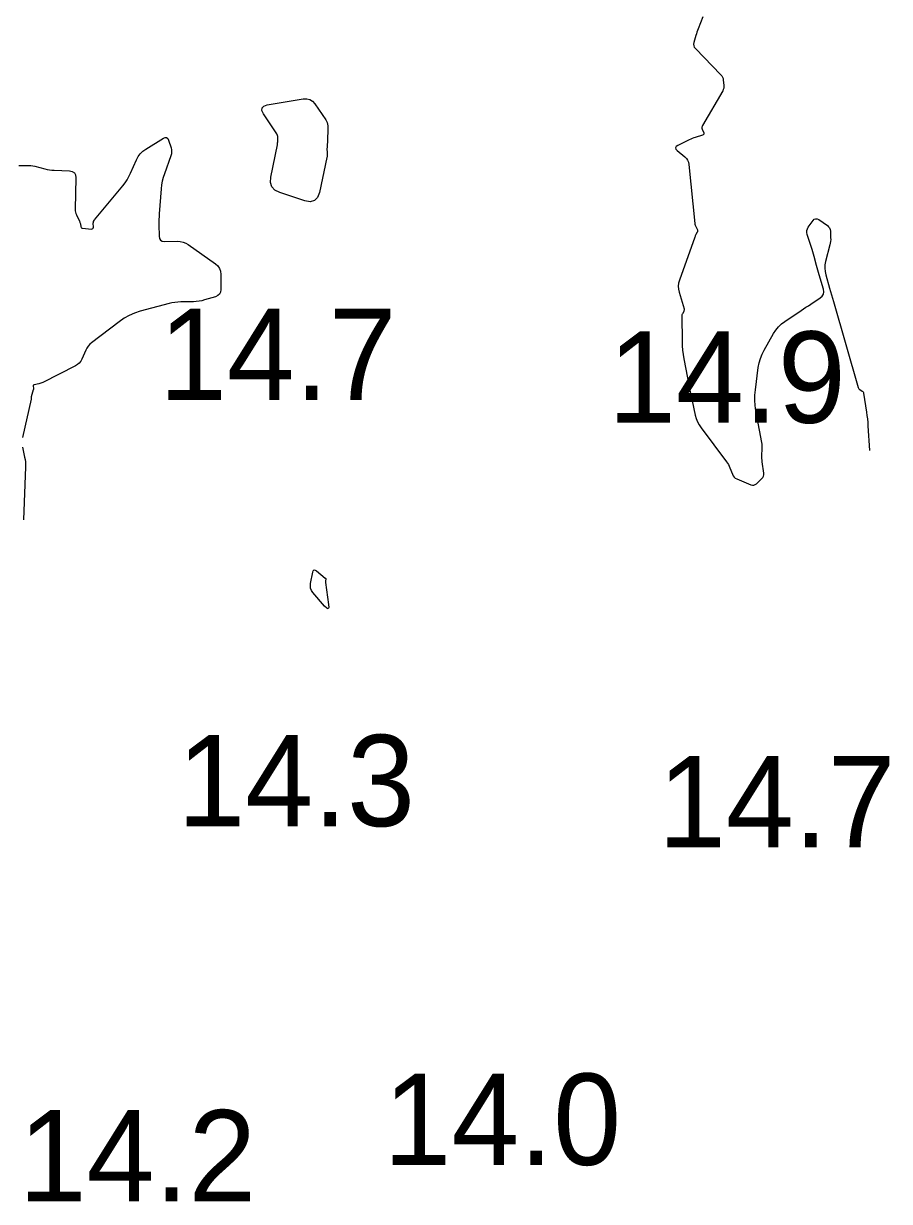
# Model space of a CAD drawing. Extents: x 1023796 to 1112670, y 656573 to 837340.
# Drawn here: x 1101664.3 to 1101711.7, y 690227 to 690291.5 of the extents above; entities that cross this region are included whole.
import ezdxf

# ---------------------------------------------------------------- set-up
doc = ezdxf.new("R2010")
doc.units = 0
doc.layers.add('V-CHAN-CONT-15FT', color=7, linetype='Continuous')
doc.layers.add('V-TOPO-SOUN', color=7, linetype='Continuous')

msp = doc.modelspace()

# ---------------------------------------------------------------- linework, layer by layer
at = {"layer": 'V-CHAN-CONT-15FT'}
for points in [[(1101701.503, 690291.859), (1101701.245, 690291.212), (1101701.21, 690291.12), (1101701.177, 690291.027), (1101701.146, 690290.934), (1101701.117, 690290.84), (1101701.008, 690290.461), (1101700.992, 690290.369), (1101701.001, 690290.284), (1101701.033, 690290.204), (1101701.09, 690290.13), (1101702.493, 690288.684), (1101702.542, 690288.626), (1101702.579, 690288.561), (1101702.604, 690288.492), (1101702.618, 690288.417), (1101702.649, 690288.106), (1101702.65, 690288.029), (1101702.64, 690287.955), (1101702.619, 690287.884), (1101702.585, 690287.815), (1101701.479, 690285.916), (1101701.457, 690285.868), (1101701.448, 690285.82), (1101701.45, 690285.771), (1101701.464, 690285.721), (1101701.545, 690285.52), (1101701.556, 690285.474), (1101701.549, 690285.437), (1101701.524, 690285.408), (1101701.482, 690285.387), (1101701.08, 690285.26), (1101700.997, 690285.231), (1101700.915, 690285.2), (1101700.834, 690285.166), (1101700.754, 690285.128), (1101700.135, 690284.824), (1101700.045, 690284.762), (1101700.009, 690284.695), (1101700.028, 690284.621), (1101700.102, 690284.54), (1101700.508, 690284.206), (1101700.599, 690284.116), (1101700.667, 690284.015), (1101700.713, 690283.902), (1101700.737, 690283.777), (1101701.057, 690280.55), (1101701.064, 690280.505), (1101701.074, 690280.461), (1101701.089, 690280.419), (1101701.107, 690280.378), (1101701.198, 690280.199), (1101701.21, 690280.167), (1101701.214, 690280.134), (1101701.208, 690280.102), (1101701.194, 690280.07), (1101701.12, 690279.942), (1101701.102, 690279.91), (1101701.085, 690279.877), (1101701.071, 690279.843), (1101701.058, 690279.809), (1101700.218, 690277.444), (1101700.174, 690277.282), (1101700.156, 690277.119), (1101700.164, 690276.956), (1101700.2, 690276.792), (1101700.468, 690275.874), (1101700.475, 690275.839), (1101700.475, 690275.805), (1101700.467, 690275.772), (1101700.452, 690275.74), (1101700.378, 690275.614), (1101700.361, 690275.582), (1101700.35, 690275.549), (1101700.344, 690275.514), (1101700.342, 690275.478), (1101700.365, 690274.102), (1101700.374, 690273.861), (1101700.394, 690273.621), (1101700.424, 690273.382), (1101700.464, 690273.144), (1101700.754, 690271.627), (1101700.792, 690271.432), (1101700.831, 690271.236), (1101700.872, 690271.041), (1101700.915, 690270.846), (1101701.087, 690270.066), (1101701.14, 690269.876), (1101701.212, 690269.694), (1101701.303, 690269.521), (1101701.414, 690269.358), (1101702.801, 690267.513), (1101702.856, 690267.435), (1101702.904, 690267.353), (1101702.947, 690267.269), (1101702.983, 690267.181), (1101703.116, 690266.822), (1101703.156, 690266.739), (1101703.21, 690266.669), (1101703.277, 690266.612), (1101703.359, 690266.569), (1101704.132, 690266.25), (1101704.217, 690266.226), (1101704.298, 690266.228), (1101704.373, 690266.255), (1101704.444, 690266.308), (1101704.719, 690266.569), (1101704.777, 690266.638), (1101704.815, 690266.714), (1101704.834, 690266.798), (1101704.832, 690266.888), (1101704.752, 690267.509), (1101704.742, 690267.596), (1101704.737, 690267.684), (1101704.735, 690267.772), (1101704.736, 690267.86), (1101704.751, 690268.213), (1101704.752, 690268.301), (1101704.748, 690268.388), (1101704.74, 690268.476), (1101704.726, 690268.563), (1101704.405, 690270.3), (1101704.363, 690270.585), (1101704.345, 690270.872), (1101704.349, 690271.159), (1101704.375, 690271.447), (1101704.537, 690272.673), (1101704.582, 690272.92), (1101704.649, 690273.159), (1101704.74, 690273.39), (1101704.853, 690273.614), (1101705.373, 690274.528), (1101705.498, 690274.72), (1101705.642, 690274.895), (1101705.806, 690275.052), (1101705.989, 690275.19), (1101706.889, 690275.792), (1101707.018, 690275.879), (1101707.148, 690275.965), (1101707.279, 690276.051), (1101707.409, 690276.137), (1101707.932, 690276.479), (1101708.04, 690276.573), (1101708.106, 690276.682), (1101708.127, 690276.808), (1101708.105, 690276.95), (1101707.872, 690277.747), (1101707.835, 690277.871), (1101707.799, 690277.996), (1101707.764, 690278.121), (1101707.729, 690278.246), (1101707.59, 690278.746), (1101707.554, 690278.871), (1101707.518, 690278.995), (1101707.48, 690279.119), (1101707.441, 690279.243), (1101707.214, 690279.954), (1101707.192, 690280.058), (1101707.195, 690280.158), (1101707.223, 690280.254), (1101707.275, 690280.346), (1101707.534, 690280.707), (1101707.603, 690280.779), (1101707.677, 690280.811), (1101707.759, 690280.806), (1101707.847, 690280.762), (1101708.32, 690280.435), (1101708.388, 690280.376), (1101708.438, 690280.307), (1101708.47, 690280.228), (1101708.483, 690280.139), (1101708.499, 690279.761), (1101708.5, 690279.667), (1101708.494, 690279.574), (1101708.48, 690279.481), (1101708.46, 690279.39), (1101708.219, 690278.462), (1101708.184, 690278.279), (1101708.174, 690278.097), (1101708.189, 690277.915), (1101708.23, 690277.734), (1101708.442, 690277.009), (1101708.495, 690276.828), (1101708.548, 690276.647), (1101708.6, 690276.465), (1101708.653, 690276.284), (1101710.004, 690271.571), (1101710.017, 690271.536), (1101710.037, 690271.505), (1101710.062, 690271.478), (1101710.092, 690271.456), (1101710.225, 690271.376), (1101710.255, 690271.354), (1101710.278, 690271.327), (1101710.295, 690271.296), (1101710.304, 690271.259), (1101710.461, 690270.224), (1101710.487, 690270.039), (1101710.509, 690269.853), (1101710.527, 690269.666), (1101710.54, 690269.479), (1101710.621, 690268.12)], [(1101664.047, 690283.72), (1101664.484, 690283.734), (1101664.593, 690283.734), (1101664.701, 690283.725), (1101664.808, 690283.709), (1101664.915, 690283.685), (1101665.464, 690283.54), (1101665.592, 690283.511), (1101665.72, 690283.488), (1101665.849, 690283.472), (1101665.98, 690283.463), (1101666.812, 690283.43), (1101666.971, 690283.401), (1101667.084, 690283.328), (1101667.149, 690283.211), (1101667.168, 690283.051), (1101667.126, 690281.327), (1101667.129, 690281.249), (1101667.14, 690281.174), (1101667.161, 690281.1), (1101667.191, 690281.028), (1101667.361, 690280.674), (1101667.377, 690280.639), (1101667.39, 690280.602), (1101667.401, 690280.566), (1101667.41, 690280.528), (1101667.441, 690280.376), (1101667.452, 690280.342), (1101667.471, 690280.317), (1101667.498, 690280.301), (1101667.533, 690280.293), (1101668.017, 690280.249), (1101668.065, 690280.251), (1101668.098, 690280.268), (1101668.118, 690280.3), (1101668.124, 690280.347), (1101668.121, 690280.565), (1101668.125, 690280.618), (1101668.138, 690280.668), (1101668.159, 690280.715), (1101668.19, 690280.758), (1101669.733, 690282.614), (1101669.856, 690282.774), (1101669.968, 690282.941), (1101670.068, 690283.115), (1101670.155, 690283.297), (1101670.482, 690284.039), (1101670.575, 690284.214), (1101670.691, 690284.37), (1101670.83, 690284.505), (1101670.992, 690284.621), (1101671.972, 690285.217), (1101672.062, 690285.255), (1101672.136, 690285.252), (1101672.194, 690285.206), (1101672.237, 690285.118), (1101672.376, 690284.683), (1101672.402, 690284.575), (1101672.409, 690284.466), (1101672.398, 690284.358), (1101672.368, 690284.251), (1101672.015, 690283.273), (1101671.95, 690283.073), (1101671.899, 690282.87), (1101671.862, 690282.664), (1101671.839, 690282.454), (1101671.732, 690281.082), (1101671.722, 690280.93), (1101671.715, 690280.778), (1101671.712, 690280.625), (1101671.712, 690280.473), (1101671.72, 690279.863), (1101671.741, 690279.73), (1101671.799, 690279.636), (1101671.895, 690279.58), (1101672.029, 690279.564), (1101672.717, 690279.576), (1101672.879, 690279.567), (1101673.033, 690279.533), (1101673.18, 690279.474), (1101673.319, 690279.392), (1101674.805, 690278.346), (1101674.939, 690278.228), (1101675.035, 690278.09), (1101675.093, 690277.933), (1101675.112, 690277.755), (1101675.112, 690276.943), (1101675.093, 690276.8), (1101675.037, 690276.686), (1101674.943, 690276.6), (1101674.812, 690276.541), (1101674.212, 690276.364), (1101674.061, 690276.325), (1101673.909, 690276.297), (1101673.755, 690276.278), (1101673.599, 690276.27), (1101672.919, 690276.258), (1101672.754, 690276.25), (1101672.591, 690276.232), (1101672.429, 690276.204), (1101672.268, 690276.166), (1101670.69, 690275.743), (1101670.38, 690275.644), (1101670.085, 690275.516), (1101669.803, 690275.36), (1101669.536, 690275.176), (1101668.024, 690274.023), (1101667.925, 690273.937), (1101667.838, 690273.84), (1101667.765, 690273.733), (1101667.705, 690273.615), (1101667.493, 690273.123), (1101667.432, 690273.008), (1101667.354, 690272.909), (1101667.259, 690272.825), (1101667.148, 690272.757), (1101665.348, 690271.845), (1101665.299, 690271.822), (1101665.248, 690271.803), (1101665.195, 690271.786), (1101665.142, 690271.773), (1101664.872, 690271.717), (1101664.849, 690271.709), (1101664.834, 690271.695), (1101664.826, 690271.676), (1101664.827, 690271.652), (1101664.843, 690271.544), (1101664.845, 690271.518), (1101664.845, 690271.491), (1101664.841, 690271.465), (1101664.835, 690271.438), (1101664.721, 690271.055), (1101664.719, 690271.045), (1101664.717, 690271.036), (1101664.716, 690271.026), (1101664.716, 690271.016), (1101664.716, 690270.976), (1101664.715, 690270.966), (1101664.715, 690270.956), (1101664.713, 690270.946), (1101664.711, 690270.936), (1101664.241, 690268.833)], [(1101664.24, 690268.3), (1101664.359, 690267.767), (1101664.384, 690267.634), (1101664.4, 690267.499), (1101664.408, 690267.364), (1101664.407, 690267.228), (1101664.297, 690264.333)]]:
    msp.add_lwpolyline(points, dxfattribs=at)
for points in [[(1101680.931, 690286.075), (1101680.95, 690285.992), (1101680.956, 690285.904), (1101680.956, 690285.547), (1101680.955, 690285.458), (1101680.953, 690285.369), (1101680.95, 690285.28), (1101680.946, 690285.191), (1101680.918, 690284.701), (1101680.916, 690284.656), (1101680.916, 690284.61), (1101680.917, 690284.564), (1101680.919, 690284.519), (1101680.93, 690284.337), (1101680.932, 690284.291), (1101680.93, 690284.246), (1101680.925, 690284.201), (1101680.917, 690284.156), (1101680.503, 690282.25), (1101680.399, 690281.972), (1101680.233, 690281.804), (1101680.004, 690281.745), (1101679.712, 690281.796), (1101678.328, 690282.25), (1101678.069, 690282.377), (1101677.902, 690282.557), (1101677.827, 690282.791), (1101677.844, 690283.078), (1101678.2, 690284.864), (1101678.209, 690284.914), (1101678.215, 690284.964), (1101678.219, 690285.015), (1101678.22, 690285.066), (1101678.22, 690285.27), (1101678.217, 690285.32), (1101678.206, 690285.368), (1101678.189, 690285.414), (1101678.164, 690285.457), (1101677.439, 690286.562), (1101677.354, 690286.74), (1101677.361, 690286.879), (1101677.458, 690286.978), (1101677.647, 690287.037), (1101679.615, 690287.365), (1101679.807, 690287.374), (1101679.977, 690287.332), (1101680.126, 690287.239), (1101680.254, 690287.095), (1101680.854, 690286.23), (1101680.899, 690286.154)], [(1101680.846, 690261.113), (1101680.851, 690261.094), (1101680.851, 690261.073), (1101680.841, 690260.986), (1101680.84, 690260.964), (1101680.839, 690260.942), (1101680.84, 690260.92), (1101680.842, 690260.898), (1101681.004, 690259.698), (1101681.012, 690259.536), (1101680.978, 690259.466), (1101680.904, 690259.488), (1101680.788, 690259.601), (1101680.146, 690260.354), (1101680.069, 690260.465), (1101680.022, 690260.584), (1101680.005, 690260.711), (1101680.017, 690260.845), (1101680.139, 690261.46), (1101680.168, 690261.545), (1101680.213, 690261.586), (1101680.274, 690261.582), (1101680.35, 690261.535), (1101680.822, 690261.144), (1101680.837, 690261.13)]]:
    msp.add_lwpolyline(points, close=True, dxfattribs=at)

# ---------------------------------------------------------------- texts
at = {"layer": 'V-TOPO-SOUN'}
for s, p in [('14.7 ', (1101671.712, 690270.89)), ('14.9 ', (1101696.312, 690269.64)), ('14.3 ', (1101672.722, 690247.56)), ('14.7 ', (1101699.042, 690246.41)), ('14.0 ', (1101684.013, 690229.02)), ('14.2 ', (1101664.032, 690227.02))]:
    msp.add_text(s, height=5, dxfattribs=at).set_placement(p)

doc.saveas('drawing.dxf')
